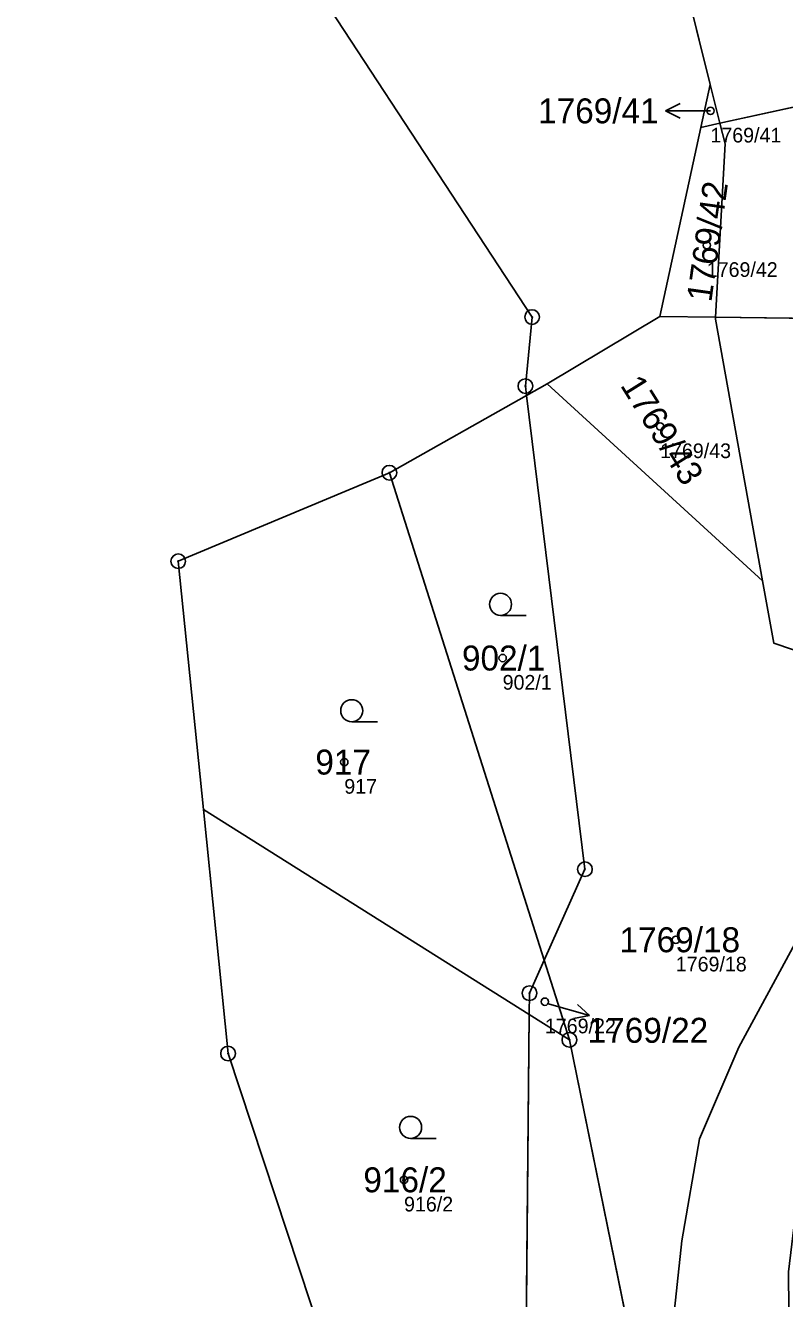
# Model space of a CAD drawing. Extents: x -751550 to -746116, y -1055108 to -1050700.
# Drawn here: x -749092.2 to -749040.5, y -1053646.4 to -1053559.6 of the extents above; entities that cross this region are included whole.
import ezdxf

# ---------------------------------------------------------------- set-up
doc = ezdxf.new("R2010")
doc.units = 0
for name, color, linetype in [('Definiční body', 7, 'Continuous'), ('Hranice parcel', 7, 'Continuous'), ('Parcelní čísla', 7, 'Continuous'), ('Polygon parcely', 7, 'Continuous'), ('Pop  PČ popisy', 7, 'Continuous'), ('Značky bodu BP', 7, 'Continuous'), ('Značky kultur', 7, 'Continuous')]:
    doc.layers.add(name, color=color, linetype=linetype)

msp = doc.modelspace()

# ---------------------------------------------------------------- linework, layer by layer
at = {"layer": 'Definiční body'}
for centre in [(-749045.55, -1053565.47), (-749045.8, -1053574.63), (-749048.98, -1053586.98), (-749059.71, -1053602.76), (-749070.5, -1053609.85), (-749047.91, -1053621.96), (-749056.83, -1053626.18), (-749066.43, -1053638.32)]:
    msp.add_circle(centre, 0.25, dxfattribs=at)
at = {"layer": 'Hranice parcel'}
for p, q in [((-749045.56, -1053563.67), (-749047.43, -1053556.16)), ((-749013.19, -1053559.37), (-749044.9, -1053566.31)), ((-749046.21, -1053566.6), (-749045.56, -1053563.67)), ((-749045.56, -1053563.67), (-749044.9, -1053566.31)), ((-749046.21, -1053566.6), (-749044.9, -1053566.31)), ((-749048.99, -1053579.49), (-749046.21, -1053566.6)), ((-749056.68, -1053584.07), (-749048.99, -1053579.49)), ((-749048.99, -1053579.49), (-749045.2, -1053579.54)), ((-749045.2, -1053579.54), (-749031.28, -1053579.72)), ((-749058.08, -1053584.86), (-749056.68, -1053584.07)), ((-749042, -1053597.5), (-749056.68, -1053584.07)), ((-749058.08, -1053584.86), (-749067.43, -1053590.13)), ((-749067.43, -1053590.13), (-749056.88, -1053623.36)), ((-749057.9, -1053627.06), (-749080.1, -1053613.08)), ((-749056.88, -1053623.36), (-749055.16, -1053628.78)), ((-749058.14, -1053651.68), (-749057.9, -1053627.06)), ((-749055.16, -1053628.78), (-749057.9, -1053627.06)), ((-749055.16, -1053628.78), (-749047.43, -1053666.71))]:
    msp.add_line(p, q, dxfattribs=at)
for points in [[(-749092.97, -1053518.15), (-749077.39, -1053549.47), (-749057.7, -1053579.52), (-749058.16, -1053584.23), (-749058.08, -1053584.86)], [(-749044.9, -1053566.31), (-749044.55, -1053567.72), (-749045.2, -1053579.54)], [(-749045.2, -1053579.54), (-749045.21, -1053579.67), (-749042, -1053597.5)], [(-749056.88, -1053623.36), (-749054.1, -1053617.15), (-749058.08, -1053584.86)], [(-749067.43, -1053590.13), (-749081.82, -1053596.16), (-749080.1, -1053613.08)], [(-749042, -1053597.5), (-749041.23, -1053601.75), (-749038.68, -1053602.62), (-749036.63, -1053603.94), (-749034.73, -1053607.58), (-749034.37, -1053608.95), (-749032, -1053612.83)], [(-749080.1, -1053613.08), (-749078.42, -1053629.71), (-749071.2, -1053651.58), (-749071.78, -1053654.36)], [(-749047.43, -1053666.71), (-749045.87, -1053666.48), (-749047.35, -1053661.28), (-749048.31, -1053654.62), (-749048.13, -1053648.43), (-749047.51, -1053642.47), (-749046.3, -1053635.52), (-749043.61, -1053629.29), (-749039.81, -1053622.23), (-749036.38, -1053618.13)], [(-749057.9, -1053627.06), (-749057.88, -1053625.6), (-749056.88, -1053623.36)]]:
    msp.add_lwpolyline(points, dxfattribs=at)
at = {"layer": 'Polygon parcely'}
for points in [[(-749092.97, -1053518.15), (-749077.39, -1053549.47), (-749057.7, -1053579.52), (-749058.16, -1053584.23), (-749058.08, -1053584.86), (-749056.68, -1053584.07), (-749048.99, -1053579.49), (-749046.21, -1053566.6), (-749045.56, -1053563.67), (-749047.43, -1053556.16), (-749048.96, -1053550.86), (-749051.85, -1053539.6), (-749052.79, -1053537.62), (-749053.06, -1053537.68), (-749069.11, -1053511.75), (-749093.52, -1053495.57)], [(-749109.25, -1053695.68), (-749090.3, -1053696.58), (-749090.38, -1053685.5), (-749090.54, -1053662.48), (-749071.78, -1053654.36), (-749071.2, -1053651.58), (-749078.42, -1053629.71), (-749080.1, -1053613.08), (-749081.82, -1053596.16), (-749067.43, -1053590.13), (-749058.08, -1053584.86), (-749058.16, -1053584.23), (-749057.7, -1053579.52), (-749077.39, -1053549.47), (-749092.97, -1053518.15)], [(-749031, -1053725.51), (-749032.58, -1053692.81), (-749036.69, -1053665.24), (-749039.88, -1053665.58), (-749040.11, -1053654.97), (-749040.19, -1053649.81), (-749040.22, -1053644.59), (-749037.7, -1053623.67), (-749036.38, -1053618.13), (-749039.81, -1053622.23), (-749043.61, -1053629.29), (-749046.3, -1053635.52), (-749047.51, -1053642.47), (-749048.13, -1053648.43), (-749048.31, -1053654.62), (-749047.35, -1053661.28), (-749045.87, -1053666.48), (-749047.43, -1053666.71), (-749044.81, -1053684.4), (-749039.55, -1053719.97)]]:
    msp.add_lwpolyline(points, dxfattribs=at)
for points in [[(-749013.19, -1053559.37), (-749016.6, -1053543.78), (-749048.75, -1053550.82), (-749047.43, -1053556.16), (-749045.56, -1053563.67), (-749044.9, -1053566.31)], [(-749045.2, -1053579.54), (-749031.28, -1053579.72), (-749031.96, -1053576.85), (-749024.46, -1053575.2), (-749023.95, -1053578.12), (-749009.81, -1053575.03), (-749013.19, -1053559.37), (-749044.9, -1053566.31), (-749044.55, -1053567.72)], [(-749044.9, -1053566.31), (-749045.56, -1053563.67), (-749046.21, -1053566.6)], [(-749048.99, -1053579.49), (-749045.2, -1053579.54), (-749044.55, -1053567.72), (-749044.9, -1053566.31), (-749046.21, -1053566.6)], [(-749048.99, -1053579.49), (-749056.68, -1053584.07), (-749042, -1053597.5), (-749045.21, -1053579.67), (-749045.2, -1053579.54)], [(-749042, -1053597.5), (-749041.23, -1053601.75), (-749038.68, -1053602.62), (-749036.63, -1053603.94), (-749034.73, -1053607.58), (-749034.37, -1053608.95), (-749032, -1053612.83), (-749028.85, -1053609.96), (-749024.14, -1053606.42), (-749018.79, -1053603), (-749016.86, -1053601.98), (-749023.71, -1053591.42), (-749029.44, -1053582.56), (-749031.28, -1053579.72), (-749045.2, -1053579.54), (-749045.21, -1053579.67)], [(-749055.16, -1053628.78), (-749047.43, -1053666.71), (-749045.87, -1053666.48), (-749047.35, -1053661.28), (-749048.31, -1053654.62), (-749048.13, -1053648.43), (-749047.51, -1053642.47), (-749046.3, -1053635.52), (-749043.61, -1053629.29), (-749039.81, -1053622.23), (-749036.38, -1053618.13), (-749036.24, -1053616.11), (-749032, -1053612.83), (-749034.37, -1053608.95), (-749034.73, -1053607.58), (-749036.63, -1053603.94), (-749038.68, -1053602.62), (-749041.23, -1053601.75), (-749042, -1053597.5), (-749056.68, -1053584.07), (-749058.08, -1053584.86), (-749054.1, -1053617.15), (-749056.88, -1053623.36)], [(-749056.88, -1053623.36), (-749054.1, -1053617.15), (-749058.08, -1053584.86), (-749067.43, -1053590.13)], [(-749057.9, -1053627.06), (-749057.88, -1053625.6), (-749056.88, -1053623.36), (-749067.43, -1053590.13), (-749081.82, -1053596.16), (-749080.1, -1053613.08)], [(-749080.1, -1053613.08), (-749078.42, -1053629.71), (-749071.2, -1053651.58), (-749071.78, -1053654.36), (-749058.14, -1053651.68), (-749057.9, -1053627.06)], [(-749056.88, -1053623.36), (-749057.88, -1053625.6), (-749057.9, -1053627.06), (-749055.16, -1053628.78)], [(-749044.81, -1053684.4), (-749047.43, -1053666.71), (-749055.16, -1053628.78), (-749057.9, -1053627.06), (-749058.14, -1053651.68), (-749058.57, -1053684.73)]]:
    msp.add_lwpolyline(points, close=True, dxfattribs=at)
at = {"layer": 'Pop  PČ popisy'}
for p, q in [((-749048.621, -1053565.47), (-749047.62, -1053564.969)), ((-749045.62, -1053565.47), (-749048.621, -1053565.47)), ((-749048.621, -1053565.47), (-749047.62, -1053565.971)), ((-749045.62, -1053565.47), (-749045.55, -1053565.47)), ((-749056.67, -1053626.3), (-749053.785, -1053627.127)), ((-749053.785, -1053627.127), (-749054.61, -1053626.37)), ((-749053.785, -1053627.127), (-749054.886, -1053627.332))]:
    msp.add_line(p, q, dxfattribs=at)
at = {"layer": 'Značky bodu BP'}
for centre, radius in [((-749057.7, -1053579.52), 0.5), ((-749057.7, -1053579.52), 0.0303), ((-749058.16, -1053584.23), 0.5), ((-749058.16, -1053584.23), 0.0303), ((-749067.43, -1053590.13), 0.5), ((-749067.43, -1053590.13), 0.0303), ((-749081.82, -1053596.16), 0.5), ((-749081.82, -1053596.16), 0.0303), ((-749054.1, -1053617.15), 0.5), ((-749054.1, -1053617.15), 0.0303), ((-749057.88, -1053625.6), 0.5), ((-749057.88, -1053625.6), 0.0303), ((-749055.16, -1053628.78), 0.5), ((-749055.16, -1053628.78), 0.0303), ((-749078.42, -1053629.71), 0.5), ((-749078.42, -1053629.71), 0.0303)]:
    msp.add_circle(centre, radius, dxfattribs=at)
at = {"layer": 'Značky kultur'}
for p, q in [((-749059.853, -1053599.85), (-749058.103, -1053599.85)), ((-749069.993, -1053607.1), (-749068.243, -1053607.1)), ((-749065.983, -1053635.5), (-749064.233, -1053635.5))]:
    msp.add_line(p, q, dxfattribs=at)
for centre in [(-749059.853, -1053599.1), (-749069.993, -1053606.35), (-749065.983, -1053634.75)]:
    msp.add_circle(centre, 0.75, dxfattribs=at)

# ---------------------------------------------------------------- texts
at = {"layer": 'Definiční body'}
for s, p in [('1769/41', (-749045.55, -1053567.626)), ('1769/42', (-749045.8, -1053576.786)), ('1769/43', (-749048.98, -1053589.136)), ('902/1', (-749059.71, -1053604.916)), ('917', (-749070.5, -1053612.006)), ('1769/18', (-749047.91, -1053624.116)), ('1769/22', (-749056.83, -1053628.336)), ('916/2', (-749066.43, -1053640.476))]:
    msp.add_text(s, height=1, dxfattribs=at).set_placement(p)
at = {"layer": 'Parcelní čísla'}
for s, p in [('1769/41', (-749057.296, -1053566.32)), ('902/1', (-749062.483, -1053603.61)), ('917', (-749072.474, -1053610.7)), ('1769/18', (-749051.748, -1053622.81)), ('1769/22', (-749053.92, -1053628.98)), ('916/2', (-749069.203, -1053639.17))]:
    msp.add_text(s, height=1.7, dxfattribs=at).set_placement(p)
for s, rotation, p in [('1769/42', 82, (-749045.492, -1053578.549)), ('1769/43', 302, (-749051.734, -1053584.175))]:
    msp.add_text(s, height=1.7, rotation=rotation, dxfattribs=at).set_placement(p)

doc.saveas('drawing.dxf')
